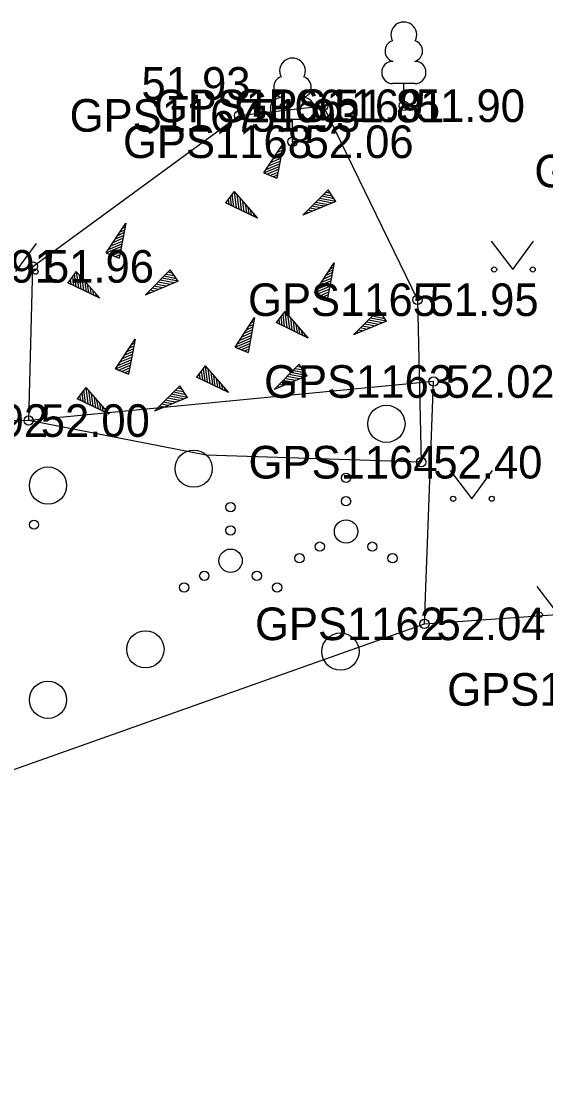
# Model space of a CAD drawing. Extents: x 551623 to 559850, y 6561220 to 6567135.
# Drawn here: x 555268.4 to 555279.67, y 6565096.73 to 6565119.52 of the extents above; entities that cross this region are included whole.
import ezdxf

# ---------------------------------------------------------------- set-up
doc = ezdxf.new("R2010")
doc.units = 0
for name, color, linetype in [('HALJASTUS', 7, 'Continuous'), ('KORGUS-EH2000', 7, 'Continuous'), ('MOOTKORG-EH2000', 7, 'Continuous'), ('MOOTMPUNKT', 7, 'Continuous'), ('MOOTNR', 7, 'Continuous'), ('MOOTPIIR', 7, 'Continuous'), ('PUU', 7, 'Continuous'), ('RELJEEF', 7, 'Continuous')]:
    doc.layers.add(name, color=color, linetype=linetype)

msp = doc.modelspace()

# ---------------------------------------------------------------- linework, layer by layer
at = {"layer": 'HALJASTUS'}
for p, q in [((555278.495, 6565114.799), (555278.958, 6565114.193)), ((555278.958, 6565114.193), (555279.404, 6565114.799)), ((555268.278, 6565114.147), (555268.723, 6565114.754)), ((555277.614, 6565109.878), (555278.077, 6565109.271)), ((555278.077, 6565109.271), (555278.523, 6565109.878)), ((555279.476, 6565107.385), (555279.94, 6565106.778))]:
    msp.add_line(p, q, dxfattribs=at)
msp.add_lwpolyline([(555277.06, 6565106.584), (555277.255, 6565111.788), (555268.557, 6565110.949), (555265.778, 6565110.936), (555262.384, 6565108.727), (555261.075, 6565113.375), (555263.858, 6565115.236), (555262.795, 6565117.659), (555261.001, 6565121.133), (555260.129, 6565122.751), (555257.76, 6565125.864), (555253.762, 6565133.295), (555248.914, 6565136.251)], dxfattribs=at)
for centre, radius in [((555268.706, 6565114.147), 0.055), ((555278.557, 6565114.193), 0.055), ((555279.386, 6565114.193), 0.055), ((555276.242, 6565110.879), 0.4), ((555272.101, 6565109.916), 0.4), ((555268.971, 6565109.554), 0.4), ((555275.375, 6565109.717), 0.1), ((555275.375, 6565109.217), 0.1), ((555277.676, 6565109.271), 0.055), ((555278.505, 6565109.271), 0.055), ((555272.895, 6565109.09), 0.1), ((555268.671, 6565108.714), 0.1), ((555272.895, 6565108.59), 0.1), ((555275.375, 6565108.567), 0.25), ((555272.895, 6565107.94), 0.25), ((555274.81, 6565108.242), 0.1), ((555275.94, 6565108.242), 0.1), ((555274.375, 6565107.992), 0.1), ((555276.375, 6565107.992), 0.1), ((555272.33, 6565107.615), 0.1), ((555273.46, 6565107.615), 0.1), ((555271.895, 6565107.365), 0.1), ((555273.895, 6565107.365), 0.1), ((555279.539, 6565106.778), 0.055), ((555271.065, 6565106.037), 0.4), ((555275.255, 6565105.989), 0.4), ((555268.971, 6565104.953), 0.4)]:
    msp.add_circle(centre, radius, dxfattribs=at)
at = {"layer": 'KORGUS-EH2000'}
for centre in [(555273.077, 6565117.502), (555276.91, 6565113.544), (555276.991, 6565110.055), (555277.06, 6565106.584)]:
    msp.add_circle(centre, 0.1, dxfattribs=at)
at = {"layer": 'MOOTMPUNKT'}
for centre in [(555274.886, 6565117.704), (555276.616, 6565117.71), (555273.077, 6565117.502), (555274.224, 6565116.936), (555268.646, 6565114.26), (555276.91, 6565113.544), (555277.255, 6565111.788), (555268.557, 6565110.949), (555276.991, 6565110.055), (555277.06, 6565106.584)]:
    msp.add_circle(centre, 0.1, dxfattribs=at)
at = {"layer": 'MOOTPIIR'}
msp.add_lwpolyline([(555147.465, 6565082.979), (555153.125, 6565104.459), (555157.981, 6565122.311), (555163.2, 6565141.618), (555175.303, 6565138.726), (555190.232, 6565137.368), (555210.946, 6565134.177), (555222.4, 6565133.017), (555236.459, 6565117.362), (555247.686, 6565098.015), (555255.514, 6565098.946), (555277.06, 6565106.584), (555291.997, 6565107.634)], dxfattribs=at)
at = {"layer": 'PUU'}
for p, q in [((555276.856, 6565118.185), (555276.376, 6565118.185)), ((555276.616, 6565117.71), (555276.616, 6565118.185)), ((555276.996, 6565117.71), (555276.616, 6565117.71)), ((555274.464, 6565117.411), (555273.984, 6565117.411)), ((555274.224, 6565116.936), (555274.224, 6565117.411)), ((555274.604, 6565116.936), (555274.224, 6565116.936))]:
    msp.add_line(p, q, dxfattribs=at)
for centre, radius, start, end in [((555276.616, 6565119.23), 0.277, 332.5799, 207.4201), ((555276.446, 6565118.883), 0.233, 109.0217, 253.1415), ((555276.786, 6565118.883), 0.233, 286.8508, 70.9859), ((555274.224, 6565118.456), 0.277, 332.5799, 207.4201), ((555276.379, 6565118.423), 0.238, 90.0016, 269.3953), ((555276.854, 6565118.423), 0.238, 270.6047, 89.9984), ((555274.054, 6565118.108), 0.233, 109.0217, 253.1415), ((555274.394, 6565118.108), 0.233, 286.8508, 70.9859), ((555273.987, 6565117.648), 0.238, 90.0016, 269.3953), ((555274.461, 6565117.648), 0.238, 270.6047, 89.9984)]:
    msp.add_arc(centre, radius, start, end, dxfattribs=at)
at = {"layer": 'RELJEEF'}
for p, q in [((555273.611, 6565116.266), (555274.031, 6565116.906)), ((555274.031, 6565116.906), (555273.891, 6565116.151)), ((555273.956, 6565116.791), (555274.016, 6565116.816)), ((555274.006, 6565116.866), (555274.026, 6565116.876)), ((555273.811, 6565116.566), (555273.981, 6565116.641)), ((555273.861, 6565116.641), (555273.991, 6565116.701)), ((555273.906, 6565116.716), (555274.006, 6565116.756)), ((555273.611, 6565116.266), (555273.936, 6565116.406)), ((555273.661, 6565116.341), (555273.946, 6565116.461)), ((555273.711, 6565116.416), (555273.961, 6565116.521)), ((555273.761, 6565116.491), (555273.886, 6565116.546)), ((555273.886, 6565116.546), (555273.971, 6565116.581)), ((555273.611, 6565116.266), (555273.891, 6565116.151)), ((555273.611, 6565116.266), (555273.611, 6565116.266)), ((555273.676, 6565116.241), (555273.926, 6565116.346)), ((555273.741, 6565116.211), (555273.916, 6565116.286)), ((555273.811, 6565116.186), (555273.906, 6565116.226)), ((555273.876, 6565116.161), (555273.891, 6565116.166)), ((555274.449, 6565115.36), (555274.989, 6565115.905)), ((555275.159, 6565115.655), (555274.989, 6565115.905)), ((555272.97, 6565115.865), (555272.785, 6565115.625)), ((555272.84, 6565115.695), (555272.855, 6565115.595)), ((555272.885, 6565115.755), (555272.91, 6565115.57)), ((555272.925, 6565115.81), (555272.96, 6565115.54)), ((555272.97, 6565115.865), (555273.475, 6565115.295)), ((555272.97, 6565115.865), (555273.015, 6565115.515)), ((555272.97, 6565115.865), (555272.97, 6565115.865)), ((555273.03, 6565115.8), (555273.07, 6565115.49)), ((555273.09, 6565115.73), (555273.125, 6565115.465)), ((555275.074, 6565115.62), (555274.769, 6565115.68)), ((555275.159, 6565115.655), (555274.809, 6565115.72)), ((555275.119, 6565115.71), (555274.854, 6565115.765)), ((555275.079, 6565115.77), (555274.894, 6565115.805)), ((555275.039, 6565115.83), (555274.939, 6565115.85)), ((555274.999, 6565115.89), (555274.979, 6565115.89)), ((555273.475, 6565115.295), (555272.785, 6565115.625)), ((555272.795, 6565115.64), (555272.8, 6565115.62)), ((555273.15, 6565115.665), (555273.165, 6565115.525)), ((555273.165, 6565115.525), (555273.18, 6565115.435)), ((555273.205, 6565115.595), (555273.235, 6565115.41)), ((555273.265, 6565115.53), (555273.285, 6565115.385)), ((555273.325, 6565115.46), (555273.34, 6565115.36)), ((555275.159, 6565115.655), (555274.449, 6565115.36)), ((555274.659, 6565115.445), (555274.554, 6565115.465)), ((555274.739, 6565115.48), (555274.599, 6565115.51)), ((555274.824, 6565115.515), (555274.639, 6565115.55)), ((555274.774, 6565115.575), (555274.684, 6565115.595)), ((555274.989, 6565115.585), (555274.724, 6565115.635)), ((555274.909, 6565115.55), (555274.774, 6565115.575)), ((555275.159, 6565115.655), (555275.159, 6565115.655)), ((555273.385, 6565115.395), (555273.395, 6565115.33)), ((555273.445, 6565115.325), (555273.45, 6565115.305)), ((555274.489, 6565115.375), (555274.474, 6565115.38)), ((555274.574, 6565115.41), (555274.514, 6565115.425)), ((555270.221, 6565114.55), (555270.641, 6565115.19)), ((555270.641, 6565115.19), (555270.501, 6565114.435)), ((555270.516, 6565115), (555270.616, 6565115.04)), ((555270.566, 6565115.075), (555270.626, 6565115.1)), ((555270.616, 6565115.15), (555270.636, 6565115.16)), ((555270.321, 6565114.7), (555270.571, 6565114.805)), ((555270.371, 6565114.775), (555270.496, 6565114.83)), ((555270.421, 6565114.85), (555270.591, 6565114.925)), ((555270.471, 6565114.925), (555270.601, 6565114.985)), ((555270.496, 6565114.83), (555270.581, 6565114.865)), ((555270.221, 6565114.55), (555270.546, 6565114.69)), ((555270.221, 6565114.55), (555270.501, 6565114.435)), ((555270.221, 6565114.55), (555270.221, 6565114.55)), ((555270.271, 6565114.625), (555270.556, 6565114.745)), ((555270.286, 6565114.525), (555270.536, 6565114.63)), ((555270.351, 6565114.495), (555270.526, 6565114.57)), ((555270.421, 6565114.47), (555270.516, 6565114.51)), ((555270.486, 6565114.445), (555270.501, 6565114.45)), ((555274.7, 6565113.693), (555275.12, 6565114.333)), ((555275.12, 6565114.333), (555274.98, 6565113.578)), ((555275.095, 6565114.293), (555275.115, 6565114.303)), ((555269.58, 6565114.149), (555269.395, 6565113.909)), ((555269.535, 6565114.094), (555269.57, 6565113.824)), ((555269.58, 6565114.149), (555270.085, 6565113.579)), ((555269.58, 6565114.149), (555269.625, 6565113.799)), ((555269.58, 6565114.149), (555269.58, 6565114.149)), ((555269.64, 6565114.084), (555269.68, 6565113.774)), ((555271.059, 6565113.644), (555271.599, 6565114.189)), ((555271.689, 6565114.054), (555271.504, 6565114.089)), ((555271.649, 6565114.114), (555271.549, 6565114.134)), ((555271.609, 6565114.174), (555271.589, 6565114.174)), ((555271.769, 6565113.939), (555271.599, 6565114.189)), ((555274.95, 6565114.068), (555275.08, 6565114.128)), ((555274.995, 6565114.143), (555275.095, 6565114.183)), ((555275.045, 6565114.218), (555275.105, 6565114.243)), ((555270.085, 6565113.579), (555269.395, 6565113.909)), ((555269.405, 6565113.924), (555269.41, 6565113.904)), ((555269.45, 6565113.979), (555269.465, 6565113.879)), ((555269.495, 6565114.039), (555269.52, 6565113.854)), ((555269.7, 6565114.014), (555269.735, 6565113.749)), ((555269.76, 6565113.949), (555269.775, 6565113.809)), ((555269.815, 6565113.879), (555269.845, 6565113.694)), ((555271.769, 6565113.939), (555271.059, 6565113.644)), ((555271.384, 6565113.859), (555271.294, 6565113.879)), ((555271.599, 6565113.869), (555271.334, 6565113.919)), ((555271.684, 6565113.904), (555271.379, 6565113.964)), ((555271.519, 6565113.834), (555271.384, 6565113.859)), ((555271.769, 6565113.939), (555271.419, 6565114.004)), ((555271.729, 6565113.994), (555271.464, 6565114.049)), ((555271.769, 6565113.939), (555271.769, 6565113.939)), ((555274.75, 6565113.768), (555275.035, 6565113.888)), ((555274.8, 6565113.843), (555275.05, 6565113.948)), ((555274.85, 6565113.918), (555274.975, 6565113.973)), ((555274.9, 6565113.993), (555275.07, 6565114.068)), ((555274.975, 6565113.973), (555275.06, 6565114.008)), ((555269.775, 6565113.809), (555269.79, 6565113.719)), ((555269.875, 6565113.814), (555269.895, 6565113.669)), ((555269.935, 6565113.744), (555269.95, 6565113.644)), ((555269.995, 6565113.679), (555270.005, 6565113.614)), ((555271.099, 6565113.659), (555271.084, 6565113.664)), ((555271.184, 6565113.694), (555271.124, 6565113.709)), ((555271.269, 6565113.729), (555271.164, 6565113.749)), ((555271.349, 6565113.764), (555271.209, 6565113.794)), ((555271.434, 6565113.799), (555271.249, 6565113.834)), ((555274.7, 6565113.693), (555275.025, 6565113.833)), ((555274.7, 6565113.693), (555274.98, 6565113.578)), ((555274.7, 6565113.693), (555274.7, 6565113.693)), ((555274.765, 6565113.668), (555275.015, 6565113.773)), ((555274.83, 6565113.638), (555275.005, 6565113.713)), ((555274.9, 6565113.613), (555274.995, 6565113.653)), ((555270.055, 6565113.609), (555270.06, 6565113.589)), ((555274.965, 6565113.588), (555274.98, 6565113.593)), ((555272.99, 6565112.524), (555273.41, 6565113.164)), ((555273.41, 6565113.164), (555273.27, 6565112.409)), ((555274.059, 6565113.292), (555273.874, 6565113.052)), ((555273.974, 6565113.182), (555273.999, 6565112.997)), ((555274.014, 6565113.237), (555274.049, 6565112.967)), ((555274.059, 6565113.292), (555274.564, 6565112.722)), ((555274.059, 6565113.292), (555274.104, 6565112.942)), ((555274.059, 6565113.292), (555274.059, 6565113.292)), ((555274.119, 6565113.227), (555274.159, 6565112.917)), ((555275.538, 6565112.787), (555276.078, 6565113.332)), ((555276.208, 6565113.137), (555275.943, 6565113.192)), ((555276.168, 6565113.197), (555275.983, 6565113.232)), ((555276.128, 6565113.257), (555276.028, 6565113.277)), ((555276.088, 6565113.317), (555276.068, 6565113.317)), ((555276.248, 6565113.082), (555276.078, 6565113.332)), ((555273.24, 6565112.899), (555273.37, 6565112.959)), ((555273.285, 6565112.974), (555273.385, 6565113.014)), ((555273.335, 6565113.049), (555273.395, 6565113.074)), ((555273.385, 6565113.124), (555273.405, 6565113.134)), ((555274.564, 6565112.722), (555273.874, 6565113.052)), ((555273.884, 6565113.067), (555273.889, 6565113.047)), ((555273.929, 6565113.122), (555273.944, 6565113.022)), ((555274.179, 6565113.157), (555274.214, 6565112.892)), ((555274.239, 6565113.092), (555274.254, 6565112.952)), ((555274.254, 6565112.952), (555274.269, 6565112.862)), ((555274.294, 6565113.022), (555274.324, 6565112.837)), ((555274.354, 6565112.957), (555274.374, 6565112.812)), ((555276.248, 6565113.082), (555275.538, 6565112.787)), ((555275.828, 6565112.907), (555275.688, 6565112.937)), ((555275.913, 6565112.942), (555275.728, 6565112.977)), ((555275.863, 6565113.002), (555275.773, 6565113.022)), ((555276.078, 6565113.012), (555275.813, 6565113.062)), ((555276.163, 6565113.047), (555275.858, 6565113.107)), ((555275.998, 6565112.977), (555275.863, 6565113.002)), ((555276.248, 6565113.082), (555275.898, 6565113.147)), ((555276.248, 6565113.082), (555276.248, 6565113.082)), ((555273.04, 6565112.599), (555273.325, 6565112.719)), ((555273.09, 6565112.674), (555273.34, 6565112.779)), ((555273.14, 6565112.749), (555273.265, 6565112.804)), ((555273.19, 6565112.824), (555273.36, 6565112.899)), ((555273.265, 6565112.804), (555273.35, 6565112.839)), ((555274.414, 6565112.887), (555274.429, 6565112.787)), ((555274.474, 6565112.822), (555274.484, 6565112.757)), ((555274.534, 6565112.752), (555274.539, 6565112.732)), ((555275.578, 6565112.802), (555275.563, 6565112.807)), ((555275.663, 6565112.837), (555275.603, 6565112.852)), ((555275.748, 6565112.872), (555275.643, 6565112.892)), ((555270.424, 6565112.058), (555270.844, 6565112.698)), ((555270.674, 6565112.433), (555270.804, 6565112.493)), ((555270.844, 6565112.698), (555270.704, 6565111.943)), ((555270.719, 6565112.508), (555270.819, 6565112.548)), ((555270.769, 6565112.583), (555270.829, 6565112.608)), ((555270.819, 6565112.658), (555270.839, 6565112.668)), ((555272.99, 6565112.524), (555273.315, 6565112.664)), ((555272.99, 6565112.524), (555273.27, 6565112.409)), ((555272.99, 6565112.524), (555272.99, 6565112.524)), ((555273.055, 6565112.499), (555273.305, 6565112.604)), ((555273.12, 6565112.469), (555273.295, 6565112.544)), ((555273.19, 6565112.444), (555273.285, 6565112.484)), ((555270.474, 6565112.133), (555270.759, 6565112.253)), ((555270.524, 6565112.208), (555270.774, 6565112.313)), ((555270.574, 6565112.283), (555270.699, 6565112.338)), ((555270.624, 6565112.358), (555270.794, 6565112.433)), ((555270.699, 6565112.338), (555270.784, 6565112.373)), ((555273.255, 6565112.419), (555273.27, 6565112.424)), ((555270.424, 6565112.058), (555270.749, 6565112.198)), ((555270.424, 6565112.058), (555270.704, 6565111.943)), ((555270.424, 6565112.058), (555270.424, 6565112.058)), ((555270.489, 6565112.033), (555270.739, 6565112.138)), ((555270.554, 6565112.003), (555270.729, 6565112.078)), ((555272.348, 6565112.123), (555272.163, 6565111.883)), ((555272.303, 6565112.068), (555272.338, 6565111.798)), ((555272.348, 6565112.123), (555272.853, 6565111.553)), ((555272.348, 6565112.123), (555272.393, 6565111.773)), ((555272.348, 6565112.123), (555272.348, 6565112.123)), ((555272.408, 6565112.058), (555272.448, 6565111.748)), ((555273.828, 6565111.618), (555274.368, 6565112.163)), ((555274.498, 6565111.968), (555274.233, 6565112.023)), ((555274.458, 6565112.028), (555274.273, 6565112.063)), ((555274.418, 6565112.088), (555274.318, 6565112.108)), ((555274.378, 6565112.148), (555274.358, 6565112.148)), ((555274.538, 6565111.913), (555274.368, 6565112.163)), ((555270.624, 6565111.978), (555270.719, 6565112.018)), ((555270.689, 6565111.953), (555270.704, 6565111.958)), ((555272.853, 6565111.553), (555272.163, 6565111.883)), ((555272.173, 6565111.898), (555272.178, 6565111.878)), ((555272.218, 6565111.953), (555272.233, 6565111.853)), ((555272.263, 6565112.013), (555272.288, 6565111.828)), ((555272.468, 6565111.988), (555272.503, 6565111.723)), ((555272.528, 6565111.923), (555272.543, 6565111.783)), ((555272.583, 6565111.853), (555272.613, 6565111.668)), ((555274.538, 6565111.913), (555273.828, 6565111.618)), ((555274.203, 6565111.773), (555274.018, 6565111.808)), ((555274.153, 6565111.833), (555274.063, 6565111.853)), ((555274.368, 6565111.843), (555274.103, 6565111.893)), ((555274.453, 6565111.878), (555274.148, 6565111.938)), ((555274.288, 6565111.808), (555274.153, 6565111.833)), ((555274.538, 6565111.913), (555274.188, 6565111.978)), ((555274.538, 6565111.913), (555274.538, 6565111.913)), ((555269.782, 6565111.658), (555269.597, 6565111.418)), ((555269.737, 6565111.603), (555269.772, 6565111.333)), ((555269.782, 6565111.658), (555270.287, 6565111.088)), ((555269.782, 6565111.658), (555269.827, 6565111.308)), ((555269.782, 6565111.658), (555269.782, 6565111.658)), ((555269.842, 6565111.593), (555269.882, 6565111.283)), ((555271.261, 6565111.153), (555271.801, 6565111.698)), ((555271.891, 6565111.563), (555271.706, 6565111.598)), ((555271.851, 6565111.623), (555271.751, 6565111.643)), ((555271.811, 6565111.683), (555271.791, 6565111.683)), ((555271.971, 6565111.448), (555271.801, 6565111.698)), ((555272.543, 6565111.783), (555272.558, 6565111.693)), ((555272.643, 6565111.788), (555272.663, 6565111.643)), ((555272.703, 6565111.718), (555272.718, 6565111.618)), ((555272.763, 6565111.653), (555272.773, 6565111.588)), ((555272.823, 6565111.583), (555272.828, 6565111.563)), ((555273.868, 6565111.633), (555273.853, 6565111.638)), ((555273.953, 6565111.668), (555273.893, 6565111.683)), ((555274.038, 6565111.703), (555273.933, 6565111.723)), ((555274.118, 6565111.738), (555273.978, 6565111.768)), ((555270.287, 6565111.088), (555269.597, 6565111.418)), ((555269.607, 6565111.433), (555269.612, 6565111.413)), ((555269.652, 6565111.488), (555269.667, 6565111.388)), ((555269.697, 6565111.548), (555269.722, 6565111.363)), ((555269.902, 6565111.523), (555269.937, 6565111.258)), ((555269.962, 6565111.458), (555269.977, 6565111.318)), ((555270.017, 6565111.388), (555270.047, 6565111.203)), ((555271.971, 6565111.448), (555271.261, 6565111.153)), ((555271.636, 6565111.308), (555271.451, 6565111.343)), ((555271.586, 6565111.368), (555271.496, 6565111.388)), ((555271.801, 6565111.378), (555271.536, 6565111.428)), ((555271.886, 6565111.413), (555271.581, 6565111.473)), ((555271.721, 6565111.343), (555271.586, 6565111.368)), ((555271.971, 6565111.448), (555271.621, 6565111.513)), ((555271.931, 6565111.503), (555271.666, 6565111.558)), ((555271.971, 6565111.448), (555271.971, 6565111.448)), ((555269.977, 6565111.318), (555269.992, 6565111.228)), ((555270.077, 6565111.323), (555270.097, 6565111.178)), ((555270.137, 6565111.253), (555270.152, 6565111.153)), ((555270.197, 6565111.188), (555270.207, 6565111.123)), ((555270.257, 6565111.118), (555270.262, 6565111.098)), ((555271.301, 6565111.168), (555271.286, 6565111.173)), ((555271.386, 6565111.203), (555271.326, 6565111.218)), ((555271.471, 6565111.238), (555271.366, 6565111.258)), ((555271.551, 6565111.273), (555271.411, 6565111.303))]:
    msp.add_line(p, q, dxfattribs=at)
msp.add_lwpolyline([(555276.991, 6565110.055), (555272.368, 6565110.208), (555268.557, 6565110.949), (555268.646, 6565114.26), (555273.077, 6565117.502), (555274.886, 6565117.704), (555276.91, 6565113.544), (555276.991, 6565110.055)], dxfattribs=at)

# ---------------------------------------------------------------- texts
at = {"layer": 'KORGUS-EH2000'}
for s, p in [(' 51.93', (555270.72, 6565117.839)), (' 51.95', (555276.91, 6565113.194)), (' 52.40', (555276.991, 6565109.705)), (' 52.04', (555277.06, 6565106.234))]:
    msp.add_text(s, height=0.7, dxfattribs=at).set_placement(p)
at = {"layer": 'MOOTKORG-EH2000'}
for s, p in [(' 51.81', (555274.886, 6565117.354)), (' 51.90', (555276.616, 6565117.36)), (' 51.93', (555273.077, 6565117.152)), (' 52.06', (555274.224, 6565116.586)), (' 51.96', (555268.646, 6565113.91)), (' 51.95', (555276.91, 6565113.194)), (' 52.02', (555277.255, 6565111.438)), (' 52.00', (555268.557, 6565110.599)), (' 52.40', (555276.991, 6565109.705)), (' 52.04', (555277.06, 6565106.234))]:
    msp.add_text(s, height=0.7, dxfattribs=at).set_placement(p)
at = {"layer": 'MOOTNR'}
for s, p in [('GPS1166 ', (555271.247, 6565117.354)), ('GPS1169 ', (555272.977, 6565117.36)), ('GPS1167 ', (555269.437, 6565117.152)), ('GPS1168 ', (555270.584, 6565116.586)), ('GPS1170 ', (555279.421, 6565115.957)), ('GPS1191 ', (555265.146, 6565113.91)), ('GPS1165 ', (555273.27, 6565113.194)), ('GPS1163 ', (555273.615, 6565111.438)), ('GPS1192 ', (555264.917, 6565110.599)), ('GPS1164 ', (555273.281, 6565109.705)), ('GPS1162 ', (555273.42, 6565106.234)), ('GPS1160 ', (555277.549, 6565104.826))]:
    msp.add_text(s, height=0.7, dxfattribs=at).set_placement(p)

doc.saveas('drawing.dxf')
